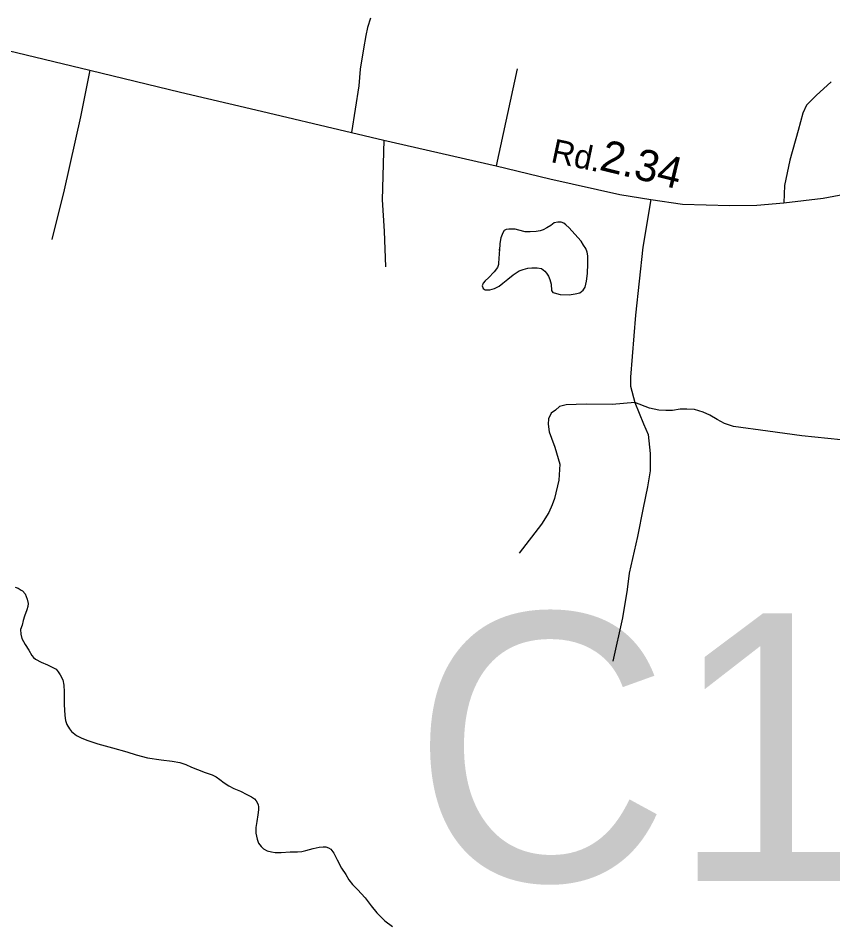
# Model space of a CAD drawing. Extents: x 2220236 to 2384410, y 720751 to 894131.
# Drawn here: x 2361132 to 2364379, y 850868 to 854474 of the extents above; entities that cross this region are included whole.
import ezdxf

# ---------------------------------------------------------------- set-up
doc = ezdxf.new("R2010")
doc.units = 0
for name, color, linetype in [('Exist Hydrographic Creek Single Shore', 7, 'Continuous'), ('Exist Hydrographic Pond Under 1500 Sq Ft', 7, 'Continuous'), ('Exist Road Non-System Type 51', 7, 'Continuous'), ('Exist Road Secondary Mileage Hundredths English Label', 7, 'Continuous'), ('Exist Road Secondary Structure Culvert Number Label', 7, 'Continuous'), ('Exist Road Secondary Type 51 Attributed', 7, 'Continuous'), ('Exist Road Secondary Type 51 Label', 7, 'Continuous')]:
    doc.layers.add(name, color=color, linetype=linetype)

msp = doc.modelspace()

# ---------------------------------------------------------------- linework, layer by layer
at = {"layer": 'Exist Hydrographic Creek Single Shore'}
for points in [[(2361120, 852206.3), (2361132.3, 852201.9), (2361144.4, 852194.2), (2361150.2, 852190.5), (2361160.5, 852178.5), (2361168.9, 852158.4), (2361172.9, 852140.6), (2361171.1, 852129), (2361167.4, 852114.7), (2361157.5, 852090.7), (2361151.7, 852072.4), (2361147.9, 852054.2), (2361142, 852036.6), (2361142.4, 852018.5), (2361146.5, 852000.6), (2361160.9, 851976.6), (2361175.2, 851955.2), (2361187.3, 851932.7), (2361193.2, 851925.4), (2361201.6, 851919.2), (2361223.8, 851907), (2361249.9, 851895.9), (2361267.9, 851887.4), (2361284.1, 851878.3), (2361292, 851868.7), (2361300.4, 851856), (2361310.7, 851836.7), (2361314.9, 851814.9), (2361315.3, 851788.6), (2361315.5, 851760.7), (2361315.7, 851738.4), (2361318.2, 851694.2), (2361320.6, 851674.6), (2361326.9, 851657.8), (2361336.8, 851640.8), (2361345.1, 851630.6), (2361365.4, 851615.1), (2361385.8, 851604.4), (2361409.6, 851593.9), (2361450.1, 851581.4), (2361507.9, 851565.1), (2361566, 851549.4), (2361602.2, 851537.8), (2361648.4, 851524.9), (2361702.5, 851517.3), (2361746.4, 851511.5), (2361776.5, 851506.2), (2361800.8, 851498.3), (2361822.9, 851488.4), (2361847.5, 851478.9), (2361877.2, 851467), (2361905.2, 851457.3), (2361921.3, 851449.7), (2361935.8, 851438.8), (2361953.4, 851426.4), (2361971.6, 851414), (2361991.8, 851402.7), (2362018.1, 851393), (2362044.3, 851379.3), (2362062.4, 851369.5), (2362074.2, 851361.8), (2362080.4, 851353.8), (2362088.6, 851339.4), (2362090.3, 851328.6), (2362090.8, 851318.2), (2362088, 851298.3), (2362083.5, 851271.9), (2362079.9, 851247.8), (2362080.1, 851225.8), (2362084.4, 851201.4), (2362090.6, 851185.9), (2362100.7, 851171.5), (2362110.6, 851162.1), (2362124.7, 851154.4), (2362142.3, 851150.2), (2362156.8, 851148.5), (2362180.7, 851148.5), (2362216.7, 851151), (2362245, 851151.2)], [(2362245, 851151.2), (2362263, 851151.9), (2362278.9, 851155.8), (2362308.7, 851164.6), (2362332.5, 851168.9), (2362348.5, 851171.1), (2362358.7, 851170.6), (2362369.7, 851167.1), (2362378.8, 851160.9), (2362390.9, 851145.6), (2362403.2, 851119.2), (2362421.6, 851085.5), (2362438.1, 851059.9), (2362450.4, 851039.8), (2362464.3, 851020), (2362484.8, 851000.1), (2362515.1, 850966.9), (2362539.4, 850935.1), (2362561.8, 850907.4), (2362594.3, 850876), (2362624.5, 850852.6)]]:
    msp.add_lwpolyline(points, dxfattribs=at)
at = {"layer": 'Exist Hydrographic Pond Under 1500 Sq Ft'}
msp.add_lwpolyline([(2363050, 853553.2), (2363046.7, 853497.3), (2363046.9, 853491.4), (2363042.9, 853479.1), (2363029.1, 853462.7), (2363007.4, 853438.9), (2362993.5, 853426.8), (2362985.7, 853416.7), (2362981.8, 853406.7), (2362984, 853400.2), (2362985.8, 853396.3), (2362993.3, 853390.7), (2363012, 853390.8), (2363030.8, 853395.5), (2363049.8, 853405.5), (2363063.8, 853417.6), (2363083.4, 853433.8), (2363105.4, 853450.4), (2363129, 853466.2), (2363145.2, 853472.4), (2363163.1, 853476.4), (2363179.1, 853478.7), (2363201.1, 853479), (2363217.9, 853475.4), (2363231.2, 853465.4), (2363238.1, 853456.5), (2363245.4, 853445.3), (2363251.6, 853431.8), (2363255.9, 853413.9), (2363258, 853387.8), (2363262.9, 853380.4), (2363268.2, 853378.3), (2363292.4, 853371.8), (2363328.2, 853370.9), (2363352.4, 853375.2), (2363370.2, 853379.2), (2363383.9, 853389.6), (2363392, 853401.4), (2363396.9, 853425.3), (2363401.2, 853456), (2363402.6, 853493.8), (2363402.3, 853525.6), (2363400.4, 853541.3), (2363394.2, 853555.8), (2363385.8, 853569.2), (2363375.6, 853585.2), (2363351.5, 853613.1), (2363328.1, 853638.4), (2363314.9, 853650), (2363306.7, 853656.3), (2363296.7, 853660.1), (2363282.9, 853660.2), (2363268.9, 853658), (2363254.9, 853647.6), (2363239.2, 853638.1), (2363225.1, 853629.3), (2363213.1, 853625.5), (2363197.1, 853623.2), (2363173.5, 853622.3), (2363153.2, 853622.1), (2363127.3, 853628.6), (2363112.8, 853631.9), (2363101.2, 853632.4), (2363087.2, 853631.9), (2363077, 853631.4), (2363069.3, 853627.8), (2363063.4, 853617.8), (2363055.4, 853597.7), (2363051.7, 853575.3), (2363050.2, 853547.3), (2363050, 853553.2)], dxfattribs=at)
at = {"layer": 'Exist Road Non-System Type 51'}
msp.add_line((2363120.9, 854271.3), (2363037.2, 853884.8), dxfattribs=at)
for points in [[(2362536.4, 854473.7), (2362524.2, 854436.9), (2362518, 854404.2), (2362508.9, 854351.7), (2362495.8, 854269.6), (2362490.5, 854203.5), (2362460.8, 854017.7)], [(2361417.4, 854266.2), (2361380.5, 854080.3), (2361315.9, 853789.5), (2361266.4, 853591)], [(2364371.9, 854220.2), (2364312.5, 854164.9), (2364273.7, 854126.1), (2364259.4, 854095.4), (2364241, 854025.9), (2364208.3, 853907.2), (2364185.8, 853807), (2364183.7, 853737.5)], [(2362589.6, 853987), (2362583.4, 853749.8), (2362591.6, 853625), (2362595.7, 853481.9)], [(2363653.4, 853750.8), (2363621.9, 853561.3), (2363593.2, 853289.2), (2363572.3, 853043), (2363572.7, 853007), (2363589.4, 852941.1)], [(2363589.4, 852941.1), (2363499.5, 852934), (2363395.6, 852934.7), (2363315.7, 852931.9), (2363289.7, 852925.6), (2363273.9, 852911.3), (2363256, 852899.2), (2363246.3, 852877), (2363244.6, 852855.1), (2363249, 852825.1), (2363257.3, 852799.2), (2363271.8, 852763.4), (2363290.5, 852695.7), (2363287.4, 852631.6), (2363270.1, 852559.4), (2363260.4, 852533.4), (2363246.8, 852503.3), (2363217.5, 852456.8), (2363128.7, 852341.8)], [(2363589.4, 852941.1), (2363624.8, 852857.1), (2363643.1, 852814.1), (2363651.3, 852738.5), (2363651.3, 852668.9), (2363641.1, 852605.5), (2363622.7, 852521.7), (2363600.2, 852407.1), (2363567.5, 852261.9), (2363559.4, 852196.5), (2363541, 852084), (2363502.1, 851910.2)], [(2364466.8, 852781.4), (2364410.6, 852792.7), (2364255.3, 852809), (2364120.4, 852827.4), (2363983.4, 852845.8), (2363946.7, 852858.1), (2363918, 852874.5), (2363889.4, 852890.8), (2363862.9, 852903.1), (2363828.1, 852913.3), (2363797.5, 852915.4), (2363770.9, 852915.4), (2363740.2, 852909.2), (2363713.7, 852909.2), (2363685, 852911.3), (2363648.3, 852919.4), (2363589.4, 852941.1)]]:
    msp.add_lwpolyline(points, dxfattribs=at)
at = {"layer": 'Exist Road Secondary Type 51 Attributed'}
msp.add_lwpolyline([(2360838, 854406.3), (2361417.4, 854266.2), (2361779.2, 854178.2), (2362079.6, 854108.7), (2362460.8, 854017.7), (2362589.6, 853987), (2363037.2, 853884.8), (2363251.8, 853833.6), (2363529.7, 853770.2), (2363653.4, 853750.8), (2363780.1, 853732.4), (2363968.1, 853726.3), (2364076.4, 853728.3), (2364183.7, 853737.5), (2364341.1, 853755.9), (2364447.4, 853776.4)], dxfattribs=at)

# ---------------------------------------------------------------- texts
at = {"layer": 'Exist Road Secondary Mileage Hundredths English Label'}
msp.add_text('2.34', height=125, rotation=346.0284, dxfattribs=at).set_placement((2363444.4, 853870.1))
at = {"layer": 'Exist Road Secondary Structure Culvert Number Label'}
msp.add_text('C161', height=1066.27, dxfattribs=at).set_placement((2362701.6, 851034.6))
at = {"layer": 'Exist Road Secondary Type 51 Label'}
msp.add_text('Rd.', height=95, rotation=348.0929, dxfattribs=at).set_placement((2363251.6, 853900.6))

doc.saveas('drawing.dxf')
